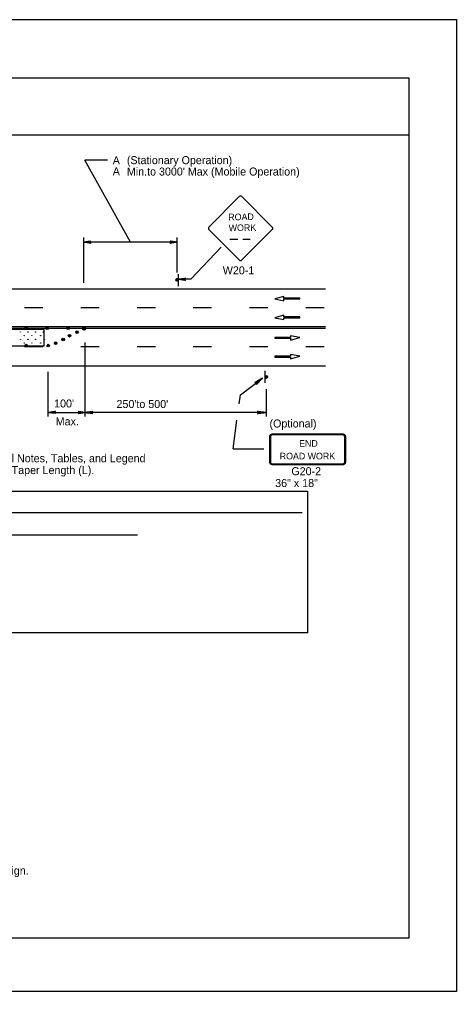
# Model space of a CAD drawing. Extents: x -14145 to -13521, y 30244 to 30661.
# Drawn here: x -13870.64 to -13859.17, y 30397.81 to 30423.31 of the extents above; entities that cross this region are included whole.
import ezdxf

# ---------------------------------------------------------------- set-up
doc = ezdxf.new("R2010")
doc.units = 0
for name, color, linetype in [('1', 7, 'Continuous'), ('10', 7, 'Continuous'), ('2', 7, 'Continuous'), ('3', 7, 'Continuous'), ('61', 7, 'Continuous')]:
    doc.layers.add(name, color=color, linetype=linetype)

msp = doc.modelspace()

# ---------------------------------------------------------------- linework, layer by layer
at = {"layer": '1'}
for p, q in [((-13867.727, 30417.463), (-13868.93, 30419.613)), ((-13864.876, 30418.662), (-13865.671, 30417.859)), ((-13864.007, 30417.859), (-13864.809, 30418.662)), ((-13865.671, 30417.793), (-13864.876, 30416.998)), ((-13865.671, 30417.793), (-13864.876, 30416.998)), ((-13865.67, 30417.793), (-13864.875, 30416.998)), ((-13864.809, 30416.998), (-13864.007, 30417.793)), ((-13866.494, 30417.463), (-13868.96, 30417.463)), ((-13868.959, 30417.585), (-13868.959, 30416.399)), ((-13866.5, 30416.671), (-13866.5, 30417.591)), ((-13865.122, 30417.545), (-13864.911, 30417.545)), ((-13864.779, 30417.545), (-13864.586, 30417.545)), ((-13866.145, 30416.49), (-13865.345, 30417.331)), ((-13866.475, 30416.628), (-13866.475, 30416.31)), ((-13866.145, 30416.49), (-13866.475, 30416.49)), ((-13889.696, 30416.236), (-13862.608, 30416.236)), ((-13863.703, 30416.041), (-13863.944, 30415.975)), ((-13863.944, 30415.975), (-13863.701, 30415.929)), ((-13863.703, 30415.996), (-13863.703, 30416.041)), ((-13863.287, 30415.996), (-13863.703, 30415.996)), ((-13863.701, 30415.929), (-13863.701, 30415.974)), ((-13863.701, 30415.974), (-13863.287, 30415.974)), ((-13863.287, 30415.974), (-13863.287, 30415.996)), ((-13870.028, 30415.744), (-13870.508, 30415.744)), ((-13868.552, 30415.744), (-13869.032, 30415.744)), ((-13867.076, 30415.744), (-13867.556, 30415.744)), ((-13865.6, 30415.744), (-13866.08, 30415.744)), ((-13864.124, 30415.744), (-13864.604, 30415.744)), ((-13862.648, 30415.744), (-13863.128, 30415.744)), ((-13863.703, 30415.549), (-13863.944, 30415.483)), ((-13863.944, 30415.483), (-13863.701, 30415.437)), ((-13863.703, 30415.504), (-13863.703, 30415.549)), ((-13863.287, 30415.504), (-13863.703, 30415.504)), ((-13863.701, 30415.437), (-13863.701, 30415.482)), ((-13863.701, 30415.482), (-13863.287, 30415.482)), ((-13863.287, 30415.482), (-13863.287, 30415.504)), ((-13876.013, 30415.207), (-13862.608, 30415.207)), ((-13875.981, 30415.252), (-13862.608, 30415.252)), ((-13869.993, 30415.171), (-13874.983, 30415.171)), ((-13869.993, 30414.745), (-13869.993, 30415.171)), ((-13863.531, 30414.965), (-13863.944, 30414.965)), ((-13863.944, 30414.965), (-13863.944, 30414.943)), ((-13863.944, 30414.943), (-13863.528, 30414.943)), ((-13863.287, 30414.964), (-13863.531, 30415.011)), ((-13863.531, 30415.011), (-13863.531, 30414.965)), ((-13863.528, 30414.898), (-13863.287, 30414.964)), ((-13863.528, 30414.943), (-13863.528, 30414.898)), ((-13874.983, 30414.746), (-13869.993, 30414.746)), ((-13870.028, 30414.715), (-13870.508, 30414.715)), ((-13868.552, 30414.715), (-13869.032, 30414.715)), ((-13868.915, 30412.888), (-13868.915, 30414.831)), ((-13867.076, 30414.715), (-13867.556, 30414.715)), ((-13865.6, 30414.715), (-13866.08, 30414.715)), ((-13864.124, 30414.715), (-13864.604, 30414.715)), ((-13862.648, 30414.715), (-13863.128, 30414.715)), ((-13863.531, 30414.473), (-13863.944, 30414.473)), ((-13863.944, 30414.473), (-13863.944, 30414.451)), ((-13863.944, 30414.451), (-13863.528, 30414.451)), ((-13863.287, 30414.472), (-13863.531, 30414.519)), ((-13863.531, 30414.519), (-13863.531, 30414.473)), ((-13863.528, 30414.406), (-13863.287, 30414.472)), ((-13863.528, 30414.451), (-13863.528, 30414.406)), ((-13889.696, 30414.223), (-13862.608, 30414.223)), ((-13869.884, 30412.888), (-13869.884, 30414.06)), ((-13864.195, 30413.773), (-13864.195, 30414.091)), ((-13864.164, 30412.888), (-13864.164, 30413.611)), ((-13864.878, 30413.224), (-13864.846, 30413.46)), ((-13869.884, 30412.997), (-13868.915, 30412.997)), ((-13864.164, 30412.997), (-13868.946, 30412.997)), ((-13865.034, 30412.041), (-13864.935, 30412.793)), ((-13864.077, 30412.373), (-13864.077, 30411.685)), ((-13864.052, 30412.373), (-13864.052, 30411.685)), ((-13862.143, 30412.424), (-13864.016, 30412.424)), ((-13862.143, 30412.424), (-13864.016, 30412.424)), ((-13862.143, 30412.409), (-13864.016, 30412.409)), ((-13862.143, 30412.409), (-13864.016, 30412.409)), ((-13862.107, 30411.685), (-13862.107, 30412.373)), ((-13862.082, 30411.685), (-13862.082, 30412.373)), ((-13865.034, 30412.041), (-13864.228, 30412.041)), ((-13864.016, 30411.648), (-13862.143, 30411.648)), ((-13864.016, 30411.633), (-13862.143, 30411.633))]:
    msp.add_line(p, q, dxfattribs=at)
for points in [[(-13868.334, 30419.613), (-13868.93, 30419.613)], [(-13868.78, 30417.445), (-13868.786, 30417.457), (-13868.96, 30417.463), (-13868.78, 30417.445), (-13868.774, 30417.433), (-13868.96, 30417.463), (-13868.792, 30417.475), (-13868.786, 30417.487), (-13868.96, 30417.463), (-13868.774, 30417.493), (-13868.786, 30417.487)], [(-13866.674, 30417.487), (-13866.668, 30417.475), (-13866.494, 30417.463), (-13866.674, 30417.487), (-13866.686, 30417.493), (-13866.494, 30417.463), (-13866.668, 30417.457), (-13866.674, 30417.445), (-13866.494, 30417.463), (-13866.686, 30417.433), (-13866.674, 30417.445)], [(-13866.301, 30416.466), (-13866.307, 30416.478), (-13866.475, 30416.49), (-13866.301, 30416.466), (-13866.289, 30416.46), (-13866.475, 30416.49), (-13866.307, 30416.496), (-13866.301, 30416.508), (-13866.475, 30416.49), (-13866.289, 30416.52), (-13866.301, 30416.508)], [(-13869.704, 30412.979), (-13869.716, 30412.991), (-13869.884, 30412.997), (-13869.704, 30412.979), (-13869.698, 30412.967), (-13869.884, 30412.997), (-13869.716, 30413.009), (-13869.71, 30413.021), (-13869.884, 30412.997), (-13869.698, 30413.027), (-13869.71, 30413.021)], [(-13869.095, 30413.021), (-13869.083, 30413.003), (-13868.915, 30412.997), (-13869.095, 30413.021), (-13869.101, 30413.027), (-13868.915, 30412.997), (-13869.083, 30412.991), (-13869.089, 30412.973), (-13868.915, 30412.997), (-13869.101, 30412.967), (-13869.089, 30412.973)]]:
    msp.add_lwpolyline(points, dxfattribs=at)
for centre, radius in [((-13866.508, 30416.471), 0.0325), ((-13870.464, 30415.208), 0.0354), ((-13870.467, 30415.205), 0.0143), ((-13869.915, 30415.208), 0.0354), ((-13869.918, 30415.205), 0.0143), ((-13869.366, 30415.208), 0.0354), ((-13869.369, 30415.205), 0.0143), ((-13869.13, 30415.105), 0.0331), ((-13868.945, 30415.199), 0.0425), ((-13868.941, 30415.195), 0.0171), ((-13870.615, 30415.109), 0.00272), ((-13870.615, 30414.916), 0.00272), ((-13870.515, 30415.013), 0.00272), ((-13870.415, 30415.109), 0.00272), ((-13870.415, 30414.916), 0.00272), ((-13870.315, 30415.013), 0.00272), ((-13870.215, 30415.109), 0.00272), ((-13870.215, 30414.916), 0.00272), ((-13870.084, 30415.013), 0.00272), ((-13870.015, 30415.109), 0.00272), ((-13869.984, 30414.916), 0.00272), ((-13869.494, 30414.911), 0.0331), ((-13869.493, 30414.912), 0.012), ((-13869.327, 30415.009), 0.0331), ((-13869.326, 30415.01), 0.012), ((-13869.129, 30415.106), 0.012), ((-13870.515, 30414.82), 0.00272), ((-13870.464, 30414.75), 0.0354), ((-13870.467, 30414.747), 0.0143), ((-13870.315, 30414.82), 0.00272), ((-13870.084, 30414.82), 0.00272), ((-13869.884, 30414.75), 0.0354), ((-13869.887, 30414.747), 0.0143), ((-13869.692, 30414.815), 0.0331), ((-13869.691, 30414.816), 0.012), ((-13864.162, 30413.931), 0.0325)]:
    msp.add_circle(centre, radius, dxfattribs=at)
for centre, radius, start, end in [((-13864.843, 30418.629), 0.0465, 45, 135), ((-13865.638, 30417.826), 0.0465, 135, 225), ((-13864.04, 30417.826), 0.0465, 315, 45), ((-13864.843, 30417.03), 0.0465, 225, 315), ((-13866.508, 30416.482), 0.0214, 355.7499, 350.479), ((-13864.162, 30413.919), 0.0214, 175.7499, 170.479)]:
    msp.add_arc(centre, radius, start, end, dxfattribs=at)
for centre, major_axis, ratio, start_param, end_param in [((-13864.017, 30412.371), (0.0609, 0), 0.839899, 1.570796, 3.141593), ((-13864.017, 30412.371), (0, -0.0365), 0.999938, 3.141593, 4.712389), ((-13862.145, 30412.371), (-0.0609, 0), 0.839899, 3.141593, 4.712389), ((-13862.145, 30412.371), (0, 0.0365), 0.999938, 4.712389, 6.283185), ((-13864.017, 30411.684), (0.0609, 0), 0.839899, 3.141593, 4.712389), ((-13864.017, 30411.684), (0, -0.0365), 0.999938, 4.712389, 6.283185), ((-13862.145, 30411.684), (0, 0.0365), 0.999938, 3.141593, 4.712389), ((-13862.145, 30411.684), (-0.0609, 0), 0.839899, 1.570796, 3.141593)]:
    msp.add_ellipse(centre, major_axis=major_axis, ratio=ratio, start_param=start_param, end_param=end_param, dxfattribs=at)
at = {"layer": '10'}
for p, q in [((-13891.874, 30421.777), (-13860.422, 30421.777)), ((-13860.422, 30421.777), (-13860.422, 30399.207)), ((-13891.874, 30420.277), (-13860.422, 30420.277)), ((-13860.422, 30399.207), (-13891.874, 30399.207))]:
    msp.add_line(p, q, dxfattribs=at)
at = {"layer": '2'}
for p, q in [((-13883.171, 30410.375), (-13863.221, 30410.375)), ((-13878.984, 30409.79), (-13867.548, 30409.79))]:
    msp.add_line(p, q, dxfattribs=at)
msp.add_lwpolyline([(-13883.448, 30410.93), (-13863.083, 30410.93), (-13863.083, 30407.221), (-13883.448, 30407.221)], close=True, dxfattribs=at)
at = {"layer": '3'}
msp.add_line((-13864.846, 30413.46), (-13864.263, 30413.894), dxfattribs=at)
for points in [[(-13864.454, 30413.786), (-13864.438, 30413.778), (-13864.263, 30413.894), (-13864.454, 30413.786), (-13864.468, 30413.787), (-13864.263, 30413.894), (-13864.425, 30413.761), (-13864.421, 30413.744), (-13864.263, 30413.894), (-13864.425, 30413.728), (-13864.421, 30413.744)], [(-13868.728, 30412.97), (-13868.736, 30412.986), (-13868.946, 30412.997), (-13868.728, 30412.97), (-13868.717, 30412.961), (-13868.946, 30412.997), (-13868.736, 30413.008), (-13868.729, 30413.023), (-13868.946, 30412.997), (-13868.717, 30413.034), (-13868.729, 30413.023)], [(-13864.382, 30413.025), (-13864.374, 30413.009), (-13864.164, 30412.997), (-13864.382, 30413.025), (-13864.393, 30413.034), (-13864.164, 30412.997), (-13864.374, 30412.987), (-13864.381, 30412.971), (-13864.164, 30412.997), (-13864.393, 30412.961), (-13864.381, 30412.971)]]:
    msp.add_lwpolyline(points, dxfattribs=at)
at = {"layer": '61'}
msp.add_lwpolyline([(-13892.174, 30423.307), (-13859.174, 30423.307), (-13859.174, 30397.807), (-13892.174, 30397.807)], close=True, dxfattribs=at)

# ---------------------------------------------------------------- texts
at = {"layer": '1'}
for s, height, rotation, p in [('ROAD', 0.1735, 0.7566, (-13865.162, 30418.037)), ('WORK', 0.1733, 0.7588, (-13865.15, 30417.752))]:
    msp.add_text(s, height=height, rotation=rotation, dxfattribs=at).set_placement(p)
for s, p in [('END', (-13863.303, 30412.098)), ('ROAD WORK', (-13863.812, 30411.767))]:
    msp.add_text(s, height=0.173, dxfattribs=at).set_placement(p)
at = {"layer": '2'}
for s, p in [('A', (-13868.194, 30419.506)), ('(Stationary Operation)', (-13867.823, 30419.511)), ('A', (-13868.194, 30419.218)), ("Min.to 3000' Max (Mobile Operation)", (-13867.823, 30419.212)), ('W20-1', (-13865.307, 30416.62)), ("100'", (-13869.732, 30413.128)), ("250'to 500'", (-13868.095, 30413.114)), ('Max.', (-13869.689, 30412.659)), ('(Optional)', (-13864.081, 30412.603)), ('See General Notes, Tables, and Legend ', (-13872.36, 30411.691)), ('Drawing for Taper Length (L).', (-13872.36, 30411.381)), ('G20-2', (-13863.508, 30411.351)), ('36" x 18"', (-13863.932, 30411.041)), ('    Sign (W20-5L) or Be Prepared To Stop Sign (W3-4) should be used in advance of the W20-1 sign.', (-13882.916, 30400.875))]:
    msp.add_text(s, height=0.21, dxfattribs=at).set_placement(p)

doc.saveas('drawing.dxf')
